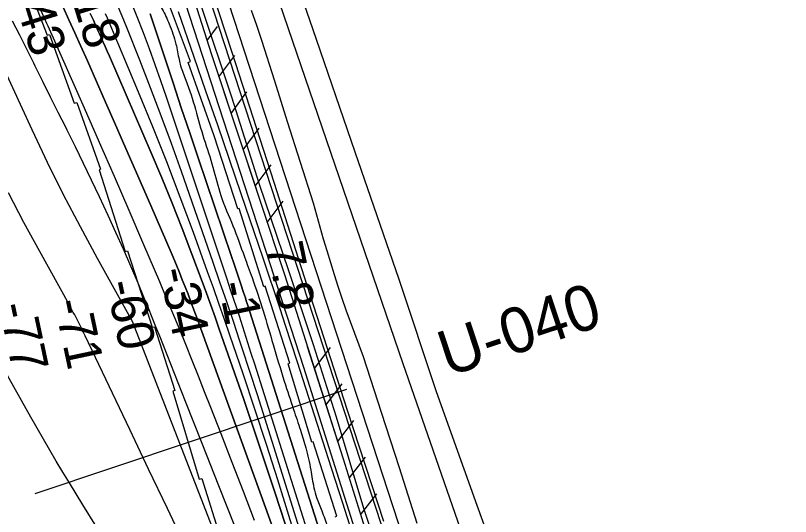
# Model space of a CAD drawing. Extents: x 3694830 to 3732949, y 415201 to 440970.
# Drawn here: x 3717109 to 3718524, y 430280 to 431194 of the extents above; entities that cross this region are included whole.
import ezdxf

# ---------------------------------------------------------------- set-up
doc = ezdxf.new("R2010")
doc.units = 0
for name, color, linetype in [('V-FLOD-BASE', 7, 'Continuous'), ('V-LEVE-TOET', 7, 'Continuous'), ('V-RIVR-EDGE', 7, 'Continuous'), ('V-RIVR-RANG', 7, 'Continuous'), ('V-RIVR-RANG-IDEN', 7, 'Continuous'), ('V-ROAD-CNTR', 7, 'Continuous'), ('V-RRAP-FSHR', 7, 'Continuous'), ('V-RRAP-RVMT', 7, 'Continuous'), ('V-SITE-VEGE', 7, 'Continuous'), ('V-SURV-LINE', 7, 'Continuous'), ('V-TOPO-DPTH', 7, 'Continuous'), ('V-TOPO-MAJR', 7, 'Continuous'), ('V-TOPO-MINR', 7, 'Continuous'), ('V-TOPO-WATR', 7, 'Continuous')]:
    doc.layers.add(name, color=color, linetype=linetype)

msp = doc.modelspace()

# ---------------------------------------------------------------- linework, layer by layer
at = {"layer": 'V-FLOD-BASE'}
msp.add_lwpolyline([(3717781.1, 430270.3), (3717714.5, 430473.2), (3717641.2, 430700.9), (3717580.8, 430889.3), (3717504, 431126), (3717431.3, 431349.6)], dxfattribs=at)
at = {"layer": 'V-LEVE-TOET'}
for points in [[(3717842, 429986.2), (3717839.9, 429993.1), (3717831.1, 430021.1), (3717785.5, 430172.8), (3717744.7, 430294.3), (3717694.4, 430461.1), (3717652.3, 430594.9), (3717607.4, 430728.1), (3717554.3, 430885.3), (3717503.4, 431044.6), (3717448.3, 431210), (3717397.3, 431374.7), (3717340.1, 431540.2), (3717257.1, 431755.7), (3717239.8, 431797.8), (3717222.3, 431839.7), (3717204.5, 431881.6), (3717186.6, 431923.4), (3717168.5, 431965.1), (3717150.2, 432006.7), (3717131.7, 432048.3), (3717111.6, 432092.9), (3717091.5, 432137.5)], [(3717538.9, 431203.5), (3717548.3, 431176.1), (3717557.8, 431148.7), (3717581.2, 431074.5), (3717604.7, 431000.3), (3717628.4, 430926.2), (3717652.3, 430852.2), (3717658.2, 430830.2), (3717664.2, 430808.3), (3717670.4, 430786.5), (3717676.9, 430764.7), (3717683.5, 430743), (3717690.3, 430721.3), (3717697.3, 430699.7), (3717704.5, 430678.1), (3717711.9, 430656.7), (3717719.5, 430635.2), (3717727.3, 430613.9), (3717735.3, 430592.6), (3717743.5, 430571.4), (3717776.3, 430470.1), (3717809, 430368.8), (3717841.4, 430267.3)]]:
    msp.add_lwpolyline(points, dxfattribs=at)
at = {"layer": 'V-RIVR-EDGE'}
msp.add_spline([(3716285.2, 433216.7), (3716310.4, 433178.2), (3716330.2, 433149.7), (3716351.4, 433122.5), (3716380.7, 433076.8), (3716399.1, 433050.5), (3716447.8, 432976.2), (3716475.3, 432930.5), (3716501.8, 432891.1), (3716527.5, 432851.2), (3716586, 432749.3), (3716608.1, 432711.8), (3716608.1, 432707.7), (3716608.1, 432700.4), (3716613, 432690.9), (3716627.4, 432664.2), (3716633.3, 432651.6), (3716643.2, 432639.3), (3716675.2, 432589.5), (3716706.2, 432538.3), (3716726.9, 432498), (3716741.3, 432463.6), (3716748.5, 432442.8), (3716788.6, 432378.5), (3716817.4, 432339.6), (3716842.2, 432297.4), (3716889.5, 432209.6), (3716920.5, 432144.4), (3716938, 432109.6), (3716956.5, 432075.2), (3716988.9, 432022.6), (3717009.2, 431986.9), (3717026.3, 431960.1), (3717062.3, 431897.6), (3717093.4, 431840.1), (3717112.3, 431799.9), (3717149.1, 431711.1), (3717176.5, 431644.6), (3717201.2, 431580.8), (3717210.7, 431556.4), (3717248.5, 431478.9), (3717267.8, 431435.5), (3717289.4, 431392.9), (3717306.5, 431346.8), (3717328.1, 431301), (3717339.3, 431276.6), (3717352.3, 431244), (3717362.7, 431226.4), (3717376.2, 431205.5), (3717389.3, 431178.4), (3717401.4, 431141.7), (3717407.2, 431113.2), (3717409.9, 431101.9), (3717419.7, 431075.6), (3717452.5, 430968.9), (3717469.1, 430916.8), (3717483.4, 430865.2), (3717505.5, 430810), (3717526.6, 430753.4), (3717540.5, 430715.4), (3717579.1, 430593.2), (3717599.3, 430526.3), (3717616.3, 430474.7), (3717628.9, 430437.1), (3717638.7, 430405), (3717647.7, 430364.3), (3717653.5, 430331.7), (3717658.4, 430314.5), (3717667.9, 430290.1), (3717679.5, 430260.7), (3717690.3, 430242.1), (3717695.7, 430221.3), (3717698.4, 430200), (3717697.9, 430172), (3717701.4, 430153), (3717705.9, 430140.8), (3717716.3, 430119.9), (3717728, 430100.5), (3717735.6, 430076.5), (3717737.8, 430059.3), (3717749, 430029.9), (3717760.8, 430011.8), (3717771.6, 429990), (3717776.5, 429968.3), (3717783.2, 429941.6), (3717791.7, 429917.6), (3717803.4, 429898.6), (3717812.4, 429876.5), (3717819.2, 429857.4), (3717834.9, 429816.7), (3717846.5, 429770.1), (3717854.1, 429734.8), (3717863.5, 429706.3), (3717878.8, 429667.4), (3717891.4, 429622.6), (3717903.5, 429586.4), (3717917.8, 429530.3), (3717931.7, 429476.4), (3717959.5, 429363.8), (3717976.5, 429307.2), (3717987.2, 429262.4), (3718014.1, 429153.9), (3718027.5, 429090.1), (3718040.5, 429028.1), (3718052.5, 428962.5), (3718057.8, 428920), (3718056.9, 428903.3), (3718056.9, 428887.9), (3718057.7, 428868.4), (3718061.3, 428850.8), (3718065.8, 428833.6), (3718082.4, 428779.3), (3718091.3, 428748.1), (3718100.3, 428711), (3718111.4, 428657.1), (3718116.4, 428631.8), (3718128.3, 428526), (3718136.8, 428473.1), (3718141.7, 428440), (3718152.3, 428360.9), (3718163.9, 428291.2), (3718171, 428256.4), (3718178.2, 428236.5), (3718193.9, 428178.6), (3718199.7, 428157.3), (3718197.9, 428150.1), (3718196.5, 428133.3), (3718197.4, 428121.1), (3718204.1, 428098), (3718215.4, 428075.4), (3718228, 428049.6), (3718240.1, 428011.6), (3718242.7, 427978.6), (3718251.1, 427901.2), (3718254.2, 427852.9), (3718257.7, 427822.1), (3718271.5, 427736.2), (3718281.7, 427671.9), (3718287.9, 427606.3), (3718295.9, 427551.6), (3718303.9, 427477.4), (3718310.1, 427447.1), (3718323.1, 427407.8), (3718345.1, 427350.3), (3718351.4, 427321.8), (3718363.5, 427267.5), (3718378.3, 427217.3), (3718398, 427141.2), (3718402.9, 427105.5), (3718405.9, 427056.7), (3718404.9, 426993.4), (3718419.6, 426915.1), (3718427.1, 426857.7), (3718428.8, 426789.8), (3718439.5, 426753.2), (3718453.9, 426709.8), (3718458.3, 426677.2), (3718461.8, 426625.2), (3718465.3, 426583.6), (3718482.7, 426479.5), (3718492.5, 426423.9), (3718501, 426378.2), (3718502.7, 426350.2), (3718512.9, 426256.1), (3718518.2, 426213.1), (3718524, 426182.8), (3718533.4, 426148.9), (3718540.9, 426069.3), (3718548.9, 426010.9), (3718557.8, 425944.4), (3718573.4, 425858.9), (3718584.5, 425787.5), (3718587.6, 425745.4), (3718587.6, 425726), (3718607.5, 425567.2), (3718614.6, 425488.1), (3718638.2, 425368.6), (3718641.3, 425318.4), (3718641.1, 425249.7), (3718640.1, 425214), (3718649.8, 425130.8), (3718658.7, 425069.3), (3718661.8, 425037.2), (3718660.4, 425016.4), (3718675, 424864.4), (3718675.7, 424812.8), (3718692.6, 424694.8), (3718696.1, 424618.8), (3718696.4, 424575.9), (3718706.1, 424484.5), (3718711.9, 424431.6), (3718715.4, 424403.1), (3718735.9, 424289.1), (3718746.6, 424215.4), (3718759.9, 424108.6), (3718772.4, 424027.2), (3718777.7, 423998.3), (3718795.9, 423858), (3718805.7, 423804.2), (3718812.4, 423776.6), (3718829, 423707.4), (3718835.7, 423662.6), (3718835.1, 423612), (3718835, 423576.7), (3718839.3, 423505.3), (3718842.4, 423460), (3718850.4, 423412.5), (3718863.4, 423357.8), (3718870.6, 423326.6), (3718873.6, 423260.5), (3718878.9, 423209), (3718893.6, 423148.4), (3718899, 423126.2), (3718912.4, 423080), (3718927.2, 423022.6), (3718930.8, 422992.7), (3718937.4, 422950.2), (3718945.9, 422900.5), (3718952.6, 422870.6), (3718968.7, 422795.9), (3718969.6, 422769.7), (3718968.1, 422738.5), (3718972.1, 422707.8), (3718981, 422661.2), (3718990.8, 422602.8), (3719006.9, 422506.5), (3719010.8, 422446.3), (3719014.4, 422425.1), (3719022.4, 422393.4), (3719033.2, 422359), (3719050.3, 422307.9), (3719062.8, 422249.1), (3719077.1, 422190.2), (3719087.8, 422149.1)], degree=3, dxfattribs=at)
at = {"layer": 'V-RIVR-RANG'}
msp.add_line((3717712.7, 430511.3), (3717143.8, 430320.7), dxfattribs=at)
at = {"layer": 'V-ROAD-CNTR'}
for points in [[(3714456.1, 436537.3), (3714641.9, 436278.6), (3714873.3, 435959.3), (3715143.4, 435589.6), (3715380.2, 435259), (3715588.7, 434963), (3715918.6, 434466), (3716138.8, 434126.6), (3716363.1, 433768.5), (3716587.6, 433394.7), (3716854.7, 432929.9), (3717200, 432198.1), (3717345.3, 431887.6), (3717528.6, 431398.1), (3717815.7, 430558.6)], [(3717815.7, 430558.6), (3717990.8, 430054.7), (3718115.3, 429687.2), (3718252.6, 429181.3), (3718402.4, 428566.3), (3718512.9, 428111.6), (3718531.2, 428036.9), (3718568.9, 427831.5), (3718621.1, 427488.4), (3718693.1, 426929.3), (3718838.6, 425820.6), (3718920.4, 425193.4), (3718947.5, 424793.9)]]:
    msp.add_lwpolyline(points, dxfattribs=at)
at = {"layer": 'V-RRAP-FSHR'}
for p, q in [((3717458.3, 431148.1), (3717477.6, 431173.5)), ((3717480, 431081.6), (3717509.2, 431120.8)), ((3717502.1, 431015.2), (3717531.2, 431054.3)), ((3717524.1, 430948.7), (3717553.2, 430987.9)), ((3717546.1, 430882.3), (3717575.3, 430921.5)), ((3717568.2, 430815.8), (3717597.3, 430855)), ((3717654.2, 430549.4), (3717683.8, 430588.2)), ((3717675.4, 430482.7), (3717705, 430521.5)), ((3717696.6, 430416), (3717726.3, 430454.8)), ((3717717.7, 430349.3), (3717747.5, 430388)), ((3717738.7, 430282.5), (3717768.5, 430321.2))]:
    msp.add_line(p, q, dxfattribs=at)
for points in [[(3714329.7, 436386.2), (3714396.8, 436257.5), (3714509, 436115.6), (3714828.4, 435789.6), (3714886.7, 435719.5), (3715135.4, 435378), (3715431.9, 434966.7), (3715563.5, 434782.8), (3715749.3, 434446), (3715933, 434121.8), (3716099.1, 433962.3), (3716301.1, 433570.7), (3716658.5, 432866.9), (3716785.7, 432767), (3716964.1, 432370.5), (3717158.2, 431965.9), (3717211, 431850.9), (3717309.1, 431591.7), (3717386.5, 431373.3), (3717466.4, 431122.7)], [(3716064.7, 433686.1), (3716227.8, 433371.9), (3716520.3, 432907.7), (3717100.5, 431896.1), (3717253.7, 431580.2), (3717403.1, 431264.4), (3717634.3, 430552.2), (3717888.1, 429748.2), (3718009.9, 429314.3), (3718099.3, 428952.7), (3718115.8, 428867), (3718189.3, 428405.1), (3718255, 428140.7), (3718391.1, 427348.3)], [(3717453.6, 431162.7), (3717466.4, 431122.7), (3717575.8, 430792.9)], [(3717466.4, 431122.7), (3717599.6, 430720.9), (3717706.6, 430384.8), (3717801.3, 430083), (3717862.5, 429898.6), (3717882.5, 429834.6), (3717990, 429618.8), (3718021, 429549.3), (3718032, 429517.2), (3718067.5, 429247), (3718161.9, 428561.6), (3718206.7, 428259.3), (3718221.8, 428205.9), (3718246.9, 428158), (3718387.5, 427953.5), (3718417.4, 427897.2), (3718439.8, 427786.6), (3718554.5, 426909.7), (3718636.7, 426261.1), (3718740.7, 425428.9), (3718783.6, 425184.1), (3718800.8, 424873.2)], [(3717641.4, 430589.8), (3717706.6, 430384.8), (3717801.3, 430083), (3717822.9, 430018)]]:
    msp.add_lwpolyline(points, dxfattribs=at)
at = {"layer": 'V-RRAP-RVMT'}
for p, q in [((3717112.2, 431297), (3717166.3, 431157.9)), ((3717428, 431109.8), (3717373.8, 431254.4)), ((3717166.3, 431157.9), (3717170.4, 431159.3)), ((3717170.4, 431159.3), (3717215.6, 431033.6)), ((3717423.5, 431108.1), (3717428, 431109.8)), ((3717471.4, 430974.2), (3717423.5, 431108.1)), ((3717215.6, 431033.6), (3717220.6, 431034.9)), ((3717220.6, 431034.9), (3717263.9, 430913.4)), ((3717514.7, 430840.7), (3717471.4, 430974.2)), ((3717263.9, 430913.4), (3717261, 430912.4)), ((3717261, 430912.4), (3717308.8, 430763.2)), ((3717517.1, 430841.3), (3717514.7, 430840.7)), ((3717561.7, 430698.8), (3717517.1, 430841.3)), ((3717308.8, 430763.2), (3717313.2, 430764.5)), ((3717313.2, 430764.5), (3717357.8, 430624.8)), ((3717564.6, 430699.7), (3717561.7, 430698.8)), ((3717609.7, 430559.4), (3717564.6, 430699.7)), ((3717357.8, 430624.8), (3717362.2, 430625.8)), ((3717362.2, 430625.8), (3717399.4, 430509.6)), ((3717606.1, 430558.4), (3717609.7, 430559.4)), ((3717649.5, 430415.4), (3717606.1, 430558.4)), ((3717399.4, 430509.6), (3717395.6, 430508.3)), ((3717395.6, 430508.3), (3717444.1, 430347.4)), ((3717651.8, 430416.1), (3717649.5, 430415.4)), ((3717695.2, 430279.9), (3717651.8, 430416.1)), ((3717444.1, 430347.4), (3717448.7, 430348.8)), ((3717448.7, 430348.8), (3717489.3, 430221.3)), ((3717692.2, 430279.2), (3717695.2, 430279.9))]:
    msp.add_line(p, q, dxfattribs=at)
at = {"layer": 'V-SITE-VEGE'}
msp.add_lwpolyline([(3718271.4, 429267.1), (3718225.1, 429472.4), (3718187.1, 429613.6), (3718143.7, 429737.8), (3718100.3, 429871.5), (3718029.4, 430084.1), (3717951.6, 430299.5), (3717877.2, 430507.2), (3717809, 430712.2), (3717728.5, 430944.2), (3717651.4, 431169.3), (3717610, 431289.5)], dxfattribs=at)
at = {"layer": 'V-SURV-LINE'}
for points in [[(3717385.4, 431560.4), (3717919.5, 429924.9)], [(3717890.9, 429915.6), (3717356.8, 431551.1)]]:
    msp.add_lwpolyline(points, dxfattribs=at)
at = {"layer": 'V-TOPO-DPTH'}
for points in [[(3717195.3, 431208.9), (3717206.1, 431185.6), (3717216.7, 431162.3), (3717227.2, 431138.9), (3717239.7, 431110.8), (3717256.4, 431073.4), (3717273, 431035.9), (3717289.5, 430998.4), (3717305.9, 430960.8), (3717355.7, 430846.9), (3717365.5, 430824.4), (3717375.2, 430801.9), (3717384.8, 430779.4), (3717394.3, 430756.8), (3717402.2, 430738), (3717407.7, 430724.8), (3717413.1, 430711.6), (3717418.3, 430698.4), (3717423.5, 430685.1), (3717428.8, 430671.3), (3717431.3, 430664.9), (3717433.7, 430658.5), (3717436.1, 430652.1), (3717438.4, 430645.6), (3717565.3, 430296), (3717589.2, 430228.5)], [(3717195.3, 431208.9), (3717206.1, 431185.6), (3717216.7, 431162.3), (3717227.2, 431138.9), (3717239.7, 431110.8), (3717256.4, 431073.4), (3717273, 431035.9), (3717289.5, 430998.4), (3717305.9, 430960.8), (3717355.7, 430846.9), (3717365.5, 430824.4), (3717375.2, 430801.9), (3717384.8, 430779.4), (3717394.3, 430756.8), (3717402.2, 430738), (3717407.7, 430724.8), (3717413.1, 430711.6), (3717418.3, 430698.4), (3717423.5, 430685.1), (3717428.8, 430671.3), (3717431.3, 430664.9), (3717433.7, 430658.5), (3717436.1, 430652.1), (3717438.4, 430645.6), (3717565.3, 430296), (3717589.2, 430228.5)], [(3717717.3, 429969.1), (3717577.4, 430416.4), (3717563.9, 430459), (3717550.4, 430501.5), (3717536.5, 430544), (3717522.6, 430586.5), (3717518.3, 430599.3), (3717506.3, 430635.3), (3717494.2, 430671.2), (3717481.9, 430707), (3717469.5, 430742.8), (3717411.5, 430909), (3717393.3, 430960.1), (3717374.7, 431011), (3717355.3, 431061.7), (3717335.6, 431112.3), (3717311.9, 431171.8), (3717303.5, 431192.4), (3717294.8, 431212.8)], [(3717717.3, 429969.1), (3717577.4, 430416.4), (3717563.9, 430459), (3717550.4, 430501.5), (3717536.5, 430544), (3717522.6, 430586.5), (3717518.3, 430599.3), (3717506.3, 430635.3), (3717494.2, 430671.2), (3717481.9, 430707), (3717469.5, 430742.8), (3717411.5, 430909), (3717393.3, 430960.1), (3717374.7, 431011), (3717355.3, 431061.7), (3717335.6, 431112.3), (3717311.9, 431171.8), (3717303.5, 431192.4), (3717294.8, 431212.8)], [(3717544.8, 430272.2), (3717524.8, 430325.1), (3717504.4, 430377.9), (3717483.9, 430430.6), (3717465.3, 430478.2), (3717453.9, 430507), (3717442.5, 430535.8), (3717431, 430564.5), (3717419.4, 430593.2), (3717407.7, 430621.9), (3717395.9, 430650.5), (3717383.9, 430679.1), (3717371.9, 430707.6), (3717343, 430775.5), (3717316.2, 430837.9), (3717289.3, 430900.2), (3717262.1, 430962.3), (3717234.8, 431024.4), (3717173.1, 431163.5), (3717170.7, 431168.8), (3717168.4, 431174.1), (3717165.9, 431179.3), (3717163.5, 431184.6), (3717155.1, 431202.6)], [(3717544.8, 430272.2), (3717524.8, 430325.1), (3717504.4, 430377.9), (3717483.9, 430430.6), (3717465.3, 430478.2), (3717453.9, 430507), (3717442.5, 430535.8), (3717431, 430564.5), (3717419.4, 430593.2), (3717407.7, 430621.9), (3717395.9, 430650.5), (3717383.9, 430679.1), (3717371.9, 430707.6), (3717343, 430775.5), (3717316.2, 430837.9), (3717289.3, 430900.2), (3717262.1, 430962.3), (3717234.8, 431024.4), (3717173.1, 431163.5), (3717170.7, 431168.8), (3717168.4, 431174.1), (3717165.9, 431179.3), (3717163.5, 431184.6), (3717155.1, 431202.6)], [(3717245, 431197.6), (3717247.9, 431191.4), (3717250.7, 431185.2), (3717253.5, 431178.9), (3717256.3, 431172.7), (3717259.1, 431166.4), (3717261.9, 431160.2), (3717264.2, 431155), (3717268.2, 431146.1), (3717272.1, 431137.3), (3717276, 431128.4), (3717279.9, 431119.5), (3717356.2, 430943.1), (3717375.6, 430897.3), (3717394.6, 430851.3), (3717412.8, 430805), (3717430.6, 430758.5), (3717449.3, 430708.4), (3717457.3, 430686.8), (3717465.2, 430665.1), (3717473, 430643.3), (3717480.6, 430621.6), (3717524.6, 430494.9), (3717553.7, 430409.5), (3717582.2, 430324), (3717609.8, 430238.2)], [(3717609.8, 430238.2), (3717582.2, 430324), (3717553.7, 430409.5), (3717524.6, 430494.9), (3717480.6, 430621.6), (3717473, 430643.3), (3717465.2, 430665.1), (3717457.3, 430686.8), (3717449.3, 430708.4), (3717430.6, 430758.5), (3717412.8, 430805), (3717394.6, 430851.3), (3717375.6, 430897.3), (3717356.2, 430943.1), (3717279.9, 431119.5), (3717276, 431128.4), (3717272.1, 431137.3), (3717268.2, 431146.1), (3717264.2, 431155), (3717261.9, 431160.2), (3717259.1, 431166.4), (3717256.3, 431172.7), (3717253.5, 431178.9), (3717250.7, 431185.2), (3717247.9, 431191.4), (3717245, 431197.6)], [(3717354.6, 431197.1), (3717381.2, 431116.3), (3717396.2, 431070.8), (3717411.3, 431025.3), (3717426.6, 430979.8), (3717441.9, 430934.3), (3717502.9, 430754.3), (3717507.2, 430741.6), (3717511.4, 430729), (3717515.7, 430716.3), (3717519.9, 430703.7), (3717525.1, 430688.3), (3717526.7, 430683.3), (3717528.4, 430678.4), (3717530, 430673.4), (3717531.6, 430668.4), (3717733.8, 430034.3)]]:
    msp.add_lwpolyline(points, dxfattribs=at)
at = {"layer": 'V-TOPO-MAJR'}
msp.add_lwpolyline([(3717510.2, 430259), (3717479.9, 430335.8), (3717449.5, 430412.5), (3717419.1, 430489.2), (3717371.8, 430608.6), (3717365, 430625.7), (3717358.1, 430642.6), (3717351.2, 430659.6), (3717344.2, 430676.5), (3717332.2, 430705.1), (3717319, 430736.2), (3717305.5, 430767.2), (3717291.7, 430798.1), (3717277.6, 430828.8), (3717261.9, 430862.6), (3717247.5, 430893.2), (3717232.9, 430923.8), (3717218, 430954.2), (3717202.9, 430984.5), (3717200.9, 430988.6), (3717186.7, 431016.8), (3717172.6, 431045), (3717158.5, 431073.3), (3717144.5, 431101.6), (3717141.8, 431106.9), (3717129, 431132.4), (3717116.2, 431158), (3717103.2, 431183.5)], dxfattribs=at)
at = {"layer": 'V-TOPO-MINR'}
for points in [[(3717739.6, 429942.1), (3717545.3, 430557.8), (3717539.1, 430577.2), (3717532.9, 430596.6), (3717526.7, 430616), (3717520.5, 430635.4), (3717514.2, 430654.7), (3717507.8, 430674), (3717501.4, 430693.4), (3717495, 430712.7), (3717384, 431044.8), (3717373.9, 431074.3), (3717363.6, 431103.8), (3717353, 431133.1), (3717342.1, 431162.3), (3717330.7, 431191.3), (3717319, 431220.2)], [(3717589.2, 430228.5), (3717565.3, 430296), (3717438.4, 430645.6), (3717436.1, 430652.1), (3717433.7, 430658.5), (3717431.3, 430664.9), (3717428.8, 430671.3), (3717423.5, 430685.1), (3717418.3, 430698.4), (3717413.1, 430711.6), (3717407.7, 430724.8), (3717402.2, 430738), (3717394.3, 430756.8), (3717384.8, 430779.4), (3717375.2, 430801.9), (3717365.5, 430824.4), (3717355.7, 430846.9), (3717305.9, 430960.8), (3717289.5, 430998.4), (3717273, 431035.9), (3717256.4, 431073.4), (3717239.7, 431110.8), (3717227.2, 431138.9), (3717216.7, 431162.3), (3717206.1, 431185.6), (3717195.3, 431208.9)], [(3717717.3, 429969.1), (3717577.4, 430416.4), (3717563.9, 430459), (3717550.4, 430501.5), (3717536.5, 430544), (3717522.6, 430586.5), (3717518.3, 430599.3), (3717506.3, 430635.3), (3717494.2, 430671.2), (3717481.9, 430707), (3717469.5, 430742.8), (3717411.5, 430909), (3717393.3, 430960.1), (3717374.7, 431011), (3717355.3, 431061.7), (3717335.6, 431112.3), (3717311.9, 431171.8), (3717303.5, 431192.4), (3717294.8, 431212.8)], [(3717544.8, 430272.2), (3717524.8, 430325.1), (3717504.4, 430377.9), (3717483.9, 430430.6), (3717465.3, 430478.2), (3717453.9, 430507), (3717442.5, 430535.8), (3717431, 430564.5), (3717419.4, 430593.2), (3717407.7, 430621.9), (3717395.9, 430650.5), (3717383.9, 430679.1), (3717371.9, 430707.6), (3717343, 430775.5), (3717316.2, 430837.9), (3717289.3, 430900.2), (3717262.1, 430962.3), (3717234.8, 431024.4), (3717173.1, 431163.5), (3717170.7, 431168.8), (3717168.4, 431174.1), (3717165.9, 431179.3), (3717163.5, 431184.6), (3717155.1, 431202.6)], [(3717609.8, 430238.2), (3717582.2, 430324), (3717553.7, 430409.5), (3717524.6, 430494.9), (3717480.6, 430621.6), (3717473, 430643.3), (3717465.2, 430665.1), (3717457.3, 430686.8), (3717449.3, 430708.4), (3717430.6, 430758.5), (3717412.8, 430805), (3717394.6, 430851.3), (3717375.6, 430897.3), (3717356.2, 430943.1), (3717279.9, 431119.5), (3717276, 431128.4), (3717272.1, 431137.3), (3717268.2, 431146.1), (3717264.2, 431155), (3717261.9, 431160.2), (3717259.1, 431166.4), (3717256.3, 431172.7), (3717253.5, 431178.9), (3717250.7, 431185.2), (3717247.9, 431191.4), (3717245, 431197.6)], [(3717709.2, 429954.5), (3717607.8, 430281.5), (3717587.4, 430346.2), (3717566.7, 430410.9), (3717545.5, 430475.3), (3717524, 430539.7), (3717500, 430610.2), (3717490.1, 430639.2), (3717480, 430668.2), (3717469.8, 430697.1), (3717459.4, 430725.9), (3717433.3, 430797.7), (3717409.3, 430862.2), (3717384.7, 430926.5), (3717359.2, 430990.4), (3717333, 431054.1), (3717276.3, 431189.1), (3717272.8, 431197.1)], [(3717808.3, 429982), (3717706.2, 430303.6), (3717685.7, 430368), (3717665, 430432.4), (3717644.3, 430496.7), (3717623.4, 430561), (3717601.5, 430628), (3717591.5, 430658.7), (3717581.3, 430689.4), (3717571, 430720.1), (3717560.6, 430750.7), (3717520.4, 430868.6), (3717499.1, 430931), (3717477.7, 430993.4), (3717456.1, 431055.7), (3717434.6, 431118), (3717406, 431200.2)], [(3717765.4, 429276.4), (3717736.1, 429394.7), (3717705.6, 429512.8), (3717674.3, 429630.6), (3717621.6, 429825.2), (3717615.9, 429845.6), (3717609.9, 429865.8), (3717603.4, 429885.9), (3717596.6, 429905.9), (3717564.5, 429998.1), (3717541.1, 430064.1), (3717517.2, 430129.8), (3717492.7, 430195.3), (3717467.7, 430260.7), (3717322.4, 430635.2), (3717258.3, 430750.3), (3717226.9, 430808.2), (3717196.4, 430866.6), (3717167.2, 430925.6), (3717138.9, 430985.1), (3717068, 431138.5)], [(3717420.2, 430221.6), (3717385.9, 430293.9), (3717351.6, 430366.2), (3717317.1, 430438.4), (3717235.6, 430609.2), (3717233.9, 430612.7), (3717232.2, 430616.3), (3717230.5, 430619.8), (3717228.8, 430623.3), (3717226.5, 430627.9), (3717224.1, 430632.8), (3717221.7, 430637.7), (3717219.2, 430642.5), (3717216.6, 430647.3), (3717214.1, 430652.1), (3717211.5, 430656.9), (3717208.9, 430661.7), (3717206.2, 430666.4), (3717152.8, 430763), (3717124, 430816.3), (3717095.9, 430870)], [(3717256.3, 430260.5), (3717231.3, 430301.1), (3717219.1, 430320.9), (3717207, 430340.8), (3717195, 430360.7), (3717183, 430380.6), (3717171.2, 430400.5), (3717159.5, 430420.6), (3717147.9, 430440.7), (3717136.4, 430460.9), (3717088.3, 430546.7)]]:
    msp.add_lwpolyline(points, dxfattribs=at)
at = {"layer": 'V-TOPO-WATR'}
msp.add_lwpolyline([(3717733.8, 430034.3), (3717531.6, 430668.4), (3717530, 430673.4), (3717528.4, 430678.4), (3717526.7, 430683.3), (3717525.1, 430688.3), (3717519.9, 430703.7), (3717515.7, 430716.3), (3717511.4, 430729), (3717507.2, 430741.6), (3717502.9, 430754.3), (3717441.9, 430934.3), (3717426.6, 430979.8), (3717411.3, 431025.3), (3717396.2, 431070.8), (3717381.2, 431116.3), (3717354.6, 431197.1)], dxfattribs=at)

# ---------------------------------------------------------------- texts
at = {"layer": 'V-RIVR-RANG'}
for s, rotation, p in [('-18', 287.2159, (3717201.6, 431252.3)), ('-43', 287.2159, (3717101.2, 431238.6)), ('7.8', 281.6983, (3717565.9, 430773.6)), ('-34', 281.983, (3717370.6, 430728.7)), ('-60', 281.983, (3717273.2, 430705.6)), ('-1', 281.6983, (3717478.2, 430704)), ('-77', 281.983, (3717077.5, 430664.6)), ('-71', 281.983, (3717178.3, 430671.2))]:
    msp.add_text(s, height=67, rotation=rotation, dxfattribs=at).set_placement(p)
at = {"layer": 'V-RIVR-RANG-IDEN'}
msp.add_text('U-040', height=83, rotation=18.3803, dxfattribs=at).set_placement((3717897.5, 430534.1))

doc.saveas('drawing.dxf')
